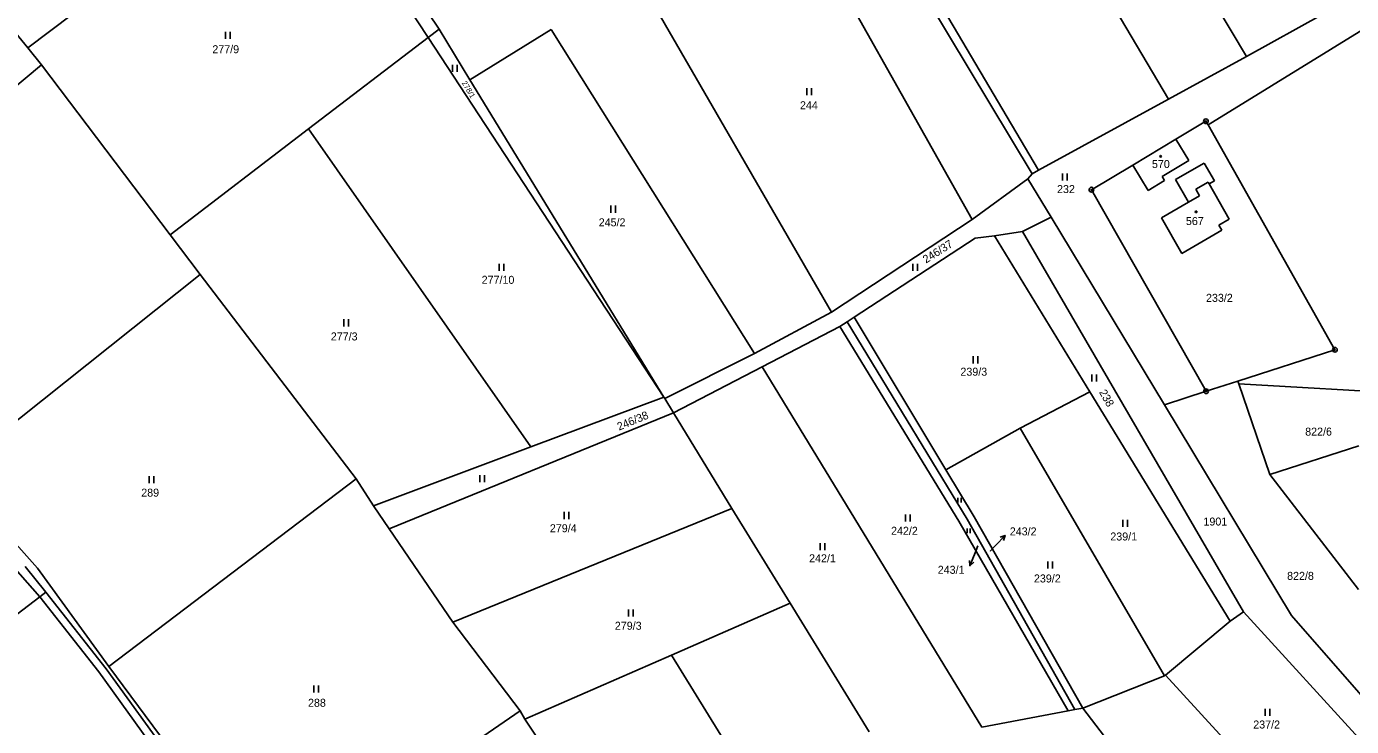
# Model space of a CAD drawing. Extents: x -445050 to -440454, y -1134563 to -1129741.
# Drawn here: x -442136.1 to -441854.5, y -1131200.4 to -1131051.6 of the extents above; entities that cross this region are included whole.
import ezdxf

# ---------------------------------------------------------------- set-up
doc = ezdxf.new("R2010")
doc.units = 0
for name, color, linetype in [('Vrstva 1', 7, 'Continuous'), ('Vrstva 16', 7, 'Continuous'), ('Vrstva 18', 7, 'Continuous'), ('Vrstva 19', 7, 'Continuous'), ('Vrstva 24', 7, 'Continuous'), ('Vrstva 25', 7, 'Continuous'), ('Vrstva 3', 7, 'Continuous'), ('Vrstva 37', 7, 'Continuous'), ('Vrstva 4', 7, 'Continuous'), ('Vrstva 6', 7, 'Continuous')]:
    doc.layers.add(name, color=color, linetype=linetype)

msp = doc.modelspace()

# ---------------------------------------------------------------- linework, layer by layer
at = {"layer": 'Vrstva 1'}
for points in [[(-441845.57, -1131048.25), (-441885.03, -1131072.55)], [(-441876.83, -1131058.03), (-441860.48, -1131048.95)], [(-441876.83, -1131058.03), (-441893.41, -1131067.09)], [(-441893.41, -1131067.09), (-441921.04, -1131082.17)], [(-441891.85, -1131075.57), (-441885.48, -1131071.76)], [(-441885.48, -1131071.76), (-441885.03, -1131072.55)], [(-441885.03, -1131072.55), (-441858.06, -1131120.31)], [(-441901.03, -1131081.06), (-441891.85, -1131075.57)], [(-441891.85, -1131075.57), (-441889.12, -1131080.12)], [(-441921.04, -1131082.17), (-441922.39, -1131082.91)], [(-441909.79, -1131086.3), (-441901.03, -1131081.06)], [(-441897.74, -1131086.45), (-441901.03, -1131081.06)], [(-441889.12, -1131080.12), (-441894.76, -1131083.5)], [(-441891.93, -1131084.11), (-441885.84, -1131080.64)], [(-441885.84, -1131080.64), (-441883.69, -1131084.41)], [(-441922.39, -1131082.91), (-441923.29, -1131084.03)], [(-441923.29, -1131084.03), (-441918.34, -1131092.11)], [(-441894.25, -1131084.36), (-441897.74, -1131086.45)], [(-441894.76, -1131083.5), (-441894.25, -1131084.36)], [(-441889.16, -1131088.98), (-441891.93, -1131084.11)], [(-441883.69, -1131084.41), (-441884.81, -1131085.05)], [(-441880.53, -1131092.57), (-441884.81, -1131085.05)], [(-441885.45, -1131129.15), (-441909.79, -1131086.3)], [(-441889.16, -1131088.98), (-441894.94, -1131092.27)], [(-441918.34, -1131092.11), (-441924.46, -1131095.17)], [(-441918.34, -1131092.11), (-441894.3, -1131132)], [(-441894.94, -1131092.27), (-441890.62, -1131099.86)], [(-441882.7, -1131093.81), (-441880.53, -1131092.57)], [(-441924.46, -1131095.17), (-441930.38, -1131096.09)], [(-441930.38, -1131096.09), (-441910.13, -1131129.24)], [(-441924.46, -1131095.17), (-441877.46, -1131176.04)], [(-441890.62, -1131099.86), (-441882.08, -1131094.9)], [(-441882.08, -1131094.9), (-441882.7, -1131093.81)], [(-441858.06, -1131120.31), (-441878.73, -1131126.98)], [(-441878.73, -1131126.98), (-441885.45, -1131129.15)], [(-441910.13, -1131129.24), (-441880.34, -1131177.98)], [(-441885.45, -1131129.15), (-441894.3, -1131132)], [(-441894.3, -1131132), (-441867.29, -1131176.81)], [(-441880.34, -1131177.98), (-441894.1, -1131189.46)], [(-441880.34, -1131177.98), (-441877.46, -1131176.04)], [(-441877.46, -1131176.04), (-441851.52, -1131204.49)], [(-441867.29, -1131176.81), (-441844.56, -1131202.79)], [(-441894.26, -1131189.59), (-441911.64, -1131196.49)], [(-441894.1, -1131189.46), (-441894.26, -1131189.59)], [(-441914.76, -1131197.07), (-441933.08, -1131200.5)], [(-441913.3, -1131196.8), (-441914.76, -1131197.07)], [(-441913.3, -1131196.8), (-441911.64, -1131196.49)]]:
    msp.add_lwpolyline(points, dxfattribs=at)
at = {"layer": 'Vrstva 16'}
for p, q in [((-441930.21, -1131161.96), (-441928.15, -1131159.78)), ((-441934.52, -1131163.46), (-441935.64, -1131166.24))]:
    msp.add_line(p, q, dxfattribs=at)
for points in [[(-441929.2, -1131160.16), (-441928.15, -1131159.78), (-441928.47, -1131160.85)], [(-441933.95, -1131162.02), (-441934.52, -1131163.46)], [(-441931.35, -1131163.16), (-441930.21, -1131161.96)], [(-441934.8, -1131165.5), (-441935.64, -1131166.24), (-441935.73, -1131165.13)]]:
    msp.add_lwpolyline(points, dxfattribs=at)
at = {"layer": 'Vrstva 24'}
for centre, radius in [((-441885.48, -1131071.76), 0.5), ((-441885.48, -1131071.76), 0.1), ((-441909.79, -1131086.3), 0.5), ((-441909.79, -1131086.3), 0.1), ((-441858.06, -1131120.31), 0.5), ((-441858.06, -1131120.31), 0.1), ((-441885.45, -1131129.15), 0.5), ((-441885.45, -1131129.15), 0.1)]:
    msp.add_circle(centre, radius, dxfattribs=at)
at = {"layer": 'Vrstva 25'}
for p, q in [((-442093.76, -1131054.26), (-442093.76, -1131052.76)), ((-442092.76, -1131054.26), (-442092.76, -1131052.76)), ((-442045.57, -1131061.27), (-442045.57, -1131059.77)), ((-442044.57, -1131061.27), (-442044.57, -1131059.77)), ((-441970.28, -1131066.24), (-441970.28, -1131064.74)), ((-441969.28, -1131066.24), (-441969.28, -1131064.74)), ((-441915.94, -1131084.38), (-441915.94, -1131082.88)), ((-441914.94, -1131084.38), (-441914.94, -1131082.88)), ((-442011.9, -1131091.19), (-442011.9, -1131089.69)), ((-442010.9, -1131091.19), (-442010.9, -1131089.69)), ((-442035.66, -1131103.56), (-442035.66, -1131102.06)), ((-442034.66, -1131103.56), (-442034.66, -1131102.06)), ((-441947.73, -1131103.57), (-441947.73, -1131102.07)), ((-441946.73, -1131103.57), (-441946.73, -1131102.07)), ((-442068.63, -1131115.35), (-442068.63, -1131113.85)), ((-442067.63, -1131115.35), (-442067.63, -1131113.85)), ((-441934.96, -1131123.21), (-441934.96, -1131121.71)), ((-441933.96, -1131123.21), (-441933.96, -1131121.71)), ((-441909.74, -1131127.07), (-441909.74, -1131125.57)), ((-441908.74, -1131127.07), (-441908.74, -1131125.57)), ((-442039.73, -1131148.47), (-442039.73, -1131146.97)), ((-442038.73, -1131148.47), (-442038.73, -1131146.97)), ((-442110.02, -1131148.71), (-442110.02, -1131147.21)), ((-442109.02, -1131148.71), (-442109.02, -1131147.21)), ((-441938.17, -1131152.76), (-441938.17, -1131151.76)), ((-441937.49, -1131152.76), (-441937.49, -1131151.76)), ((-442021.84, -1131156.3), (-442021.84, -1131154.8)), ((-442020.84, -1131156.3), (-442020.84, -1131154.8)), ((-441949.29, -1131156.83), (-441949.29, -1131155.33)), ((-441948.29, -1131156.83), (-441948.29, -1131155.33)), ((-441936.23, -1131159.3), (-441936.23, -1131158.29)), ((-441935.55, -1131159.3), (-441935.55, -1131158.29)), ((-441903.16, -1131157.97), (-441903.16, -1131156.47)), ((-441902.16, -1131157.97), (-441902.16, -1131156.47)), ((-441967.46, -1131162.93), (-441967.46, -1131161.43)), ((-441966.46, -1131162.93), (-441966.46, -1131161.43)), ((-441919.06, -1131166.81), (-441919.06, -1131165.31)), ((-441918.06, -1131166.81), (-441918.06, -1131165.31)), ((-442008.18, -1131177), (-442008.18, -1131175.5)), ((-442007.18, -1131177), (-442007.18, -1131175.5)), ((-442075.01, -1131193.19), (-442075.01, -1131191.69)), ((-442074.01, -1131193.19), (-442074.01, -1131191.69)), ((-441872.91, -1131198.11), (-441872.91, -1131196.61)), ((-441871.91, -1131198.11), (-441871.91, -1131196.61))]:
    msp.add_line(p, q, dxfattribs=at)
for centre in [(-441895.1, -1131079.2), (-441887.56, -1131091.01)]:
    msp.add_circle(centre, 0.175, dxfattribs=at)
at = {"layer": 'Vrstva 3'}
for points in [[(-441901.03, -1131081.06), (-441891.85, -1131075.57)], [(-441891.85, -1131075.57), (-441889.12, -1131080.12)], [(-441897.74, -1131086.45), (-441901.03, -1131081.06)], [(-441889.12, -1131080.12), (-441894.76, -1131083.5)], [(-441894.25, -1131084.36), (-441897.74, -1131086.45)], [(-441894.76, -1131083.5), (-441894.25, -1131084.36)], [(-441884.99, -1131084.73), (-441887.62, -1131086.22)], [(-441884.81, -1131085.05), (-441884.99, -1131084.73)], [(-441880.53, -1131092.57), (-441884.81, -1131085.05)], [(-441886.81, -1131087.64), (-441889.16, -1131088.98)], [(-441887.62, -1131086.22), (-441886.81, -1131087.64)], [(-441889.16, -1131088.98), (-441894.94, -1131092.27)], [(-441894.94, -1131092.27), (-441890.62, -1131099.86)], [(-441882.7, -1131093.81), (-441880.53, -1131092.57)], [(-441890.62, -1131099.86), (-441882.08, -1131094.9)], [(-441882.08, -1131094.9), (-441882.7, -1131093.81)]]:
    msp.add_lwpolyline(points, dxfattribs=at)
at = {"layer": 'Vrstva 37'}
for centre in [(-441895.1, -1131079.2), (-441887.56, -1131091.01)]:
    msp.add_circle(centre, 0.175, dxfattribs=at)
at = {"layer": 'Vrstva 4'}
for points in [[(-441884.99, -1131084.73), (-441887.62, -1131086.22)], [(-441884.81, -1131085.05), (-441884.99, -1131084.73)], [(-441886.81, -1131087.64), (-441889.16, -1131088.98)], [(-441887.62, -1131086.22), (-441886.81, -1131087.64)]]:
    msp.add_lwpolyline(points, dxfattribs=at)
at = {"layer": 'Vrstva 6'}
for points in [[(-441876.83, -1131058.03), (-441926.99, -1130974)], [(-441893.41, -1131067.09), (-441942.83, -1130983.55)], [(-441969.71, -1130999.76), (-441921.04, -1131082.17)], [(-441971.57, -1131001.18), (-441922.39, -1131082.91)], [(-442077.97, -1131012.48), (-442135.8, -1131056.16)], [(-442077.97, -1131012.48), (-442050.73, -1131053.98)], [(-442135.8, -1131056.16), (-442165.78, -1131019.46)], [(-441935.14, -1131092.64), (-441974.72, -1131022.26)], [(-442006.34, -1131040.84), (-441965.04, -1131112.31)], [(-442053.17, -1131044.93), (-442048.42, -1131052.21)], [(-442050.73, -1131053.98), (-442076.12, -1131073.39)], [(-442048.42, -1131052.21), (-442050.73, -1131053.98)], [(-442050.73, -1131053.98), (-442000.64, -1131130.37)], [(-442048.42, -1131052.21), (-442041.87, -1131062.92)], [(-442024.59, -1131052.28), (-442041.87, -1131062.92)], [(-441981.37, -1131121.15), (-442024.59, -1131052.28)], [(-442135.8, -1131056.16), (-442132.91, -1131059.74)], [(-442132.91, -1131059.74), (-442187.72, -1131105.59)], [(-442132.91, -1131059.74), (-442105.54, -1131095.88)], [(-442041.87, -1131062.92), (-442000.64, -1131130.37)], [(-442076.12, -1131073.39), (-442105.54, -1131095.88)], [(-442028.88, -1131140.96), (-442076.12, -1131073.39)], [(-441923.29, -1131084.03), (-441935.14, -1131092.64)], [(-441935.14, -1131092.64), (-441965.04, -1131112.31)], [(-442105.54, -1131095.88), (-442099.14, -1131104.35)], [(-441934.47, -1131096.62), (-441930.38, -1131096.09)], [(-441960.23, -1131113.43), (-441934.47, -1131096.62)], [(-442099.14, -1131104.35), (-442151.96, -1131146.36)], [(-442099.14, -1131104.35), (-442066.04, -1131147.75)], [(-441965.04, -1131112.31), (-441981.37, -1131121.15)], [(-441963.25, -1131115.4), (-441979.77, -1131123.95)], [(-441963.25, -1131115.4), (-441961.69, -1131114.38)], [(-441937.97, -1131156.73), (-441963.25, -1131115.4)], [(-441961.69, -1131114.38), (-441960.23, -1131113.43)], [(-441961.69, -1131114.38), (-441936.18, -1131156.32)], [(-441940.71, -1131145.86), (-441960.23, -1131113.43)], [(-441981.37, -1131121.15), (-442000.45, -1131130.69)], [(-441979.77, -1131123.95), (-441998.61, -1131133.7)], [(-441979.77, -1131123.95), (-441933.08, -1131200.5)], [(-441878.73, -1131126.98), (-441878.51, -1131127.6)], [(-441910.13, -1131129.24), (-441924.94, -1131136.97)], [(-441841.62, -1131129.69), (-441878.51, -1131127.6)], [(-441878.51, -1131127.6), (-441871.92, -1131146.83)], [(-442028.88, -1131140.96), (-442000.64, -1131130.37)], [(-442000.64, -1131130.37), (-442000.45, -1131130.69)], [(-442000.45, -1131130.69), (-441998.61, -1131133.7)], [(-441998.61, -1131133.7), (-442059.01, -1131158.36)], [(-441998.61, -1131133.7), (-441986.18, -1131154.04)], [(-441924.94, -1131136.97), (-441940.71, -1131145.86)], [(-441924.94, -1131136.97), (-441894.26, -1131189.59)], [(-442062.33, -1131153.5), (-442028.88, -1131140.96)], [(-441871.92, -1131146.83), (-441852.99, -1131140.71)], [(-442151.96, -1131146.36), (-442133.76, -1131166.75)], [(-441934.72, -1131155.82), (-441940.71, -1131145.86)], [(-441871.92, -1131146.83), (-441853.04, -1131171.29)], [(-442133.2, -1131172.8), (-442154.79, -1131148.48)], [(-442066.04, -1131147.75), (-442118.59, -1131187.67)], [(-442066.04, -1131147.75), (-442062.33, -1131153.5)], [(-442062.33, -1131153.5), (-442059.01, -1131158.36)], [(-441986.18, -1131154.04), (-442045.51, -1131178.25)], [(-441986.18, -1131154.04), (-441973.8, -1131174.21)], [(-441914.76, -1131197.07), (-441937.97, -1131156.73)], [(-441936.18, -1131156.32), (-441913.3, -1131196.8)], [(-441911.64, -1131196.49), (-441934.72, -1131155.82)], [(-442059.01, -1131158.36), (-442045.51, -1131178.25)], [(-442136.33, -1131166.36), (-442131.98, -1131171.87)], [(-442133.76, -1131166.75), (-442118.59, -1131187.67)], [(-442131.98, -1131171.87), (-442133.2, -1131172.8)], [(-442131.98, -1131171.87), (-442119.17, -1131188.11)], [(-442133.2, -1131172.8), (-442188.01, -1131214.62)], [(-442120.71, -1131188.8), (-442133.2, -1131172.8)], [(-441973.8, -1131174.21), (-441998.99, -1131185.22)], [(-441973.8, -1131174.21), (-441957.01, -1131201.56)], [(-442045.51, -1131178.25), (-442031.17, -1131197.07)], [(-441998.99, -1131185.22), (-442030.2, -1131198.87)], [(-441998.99, -1131185.22), (-441955.02, -1131256.57)], [(-442086.66, -1131236.19), (-442120.71, -1131188.8)], [(-442119.17, -1131188.11), (-442085.14, -1131235.09)], [(-442118.59, -1131187.67), (-442084.47, -1131233.72)], [(-441894.1, -1131189.46), (-441870.35, -1131215.41)], [(-442031.17, -1131197.07), (-442084.47, -1131233.72)], [(-442031.17, -1131197.07), (-442030.2, -1131198.87)], [(-441911.64, -1131196.49), (-441893.45, -1131220.29)], [(-442030.2, -1131198.87), (-441990.6, -1131258.56)]]:
    msp.add_lwpolyline(points, dxfattribs=at)

# ---------------------------------------------------------------- texts
at = {"layer": 'Vrstva 16'}
for s, p in [('243/2', (-441927.15, -1131159.78)), ('243/1', (-441942.46, -1131167.94))]:
    msp.add_text(s, height=1.7, dxfattribs=at).set_placement(p)
at = {"layer": 'Vrstva 18'}
for s, height, p in [('277/9', 1.7, (-442096.58, -1131057.3)), ('244', 1.7, (-441971.73, -1131069.2)), ('232', 1.7, (-441917.11, -1131087.02)), ('245/2', 1.7, (-442014.49, -1131094.09)), ('277/10', 1.7, (-442039.36, -1131106.31)), ('233/2', 1.7, (-441885.46, -1131110.14)), ('277/3', 1.7, (-442071.41, -1131118.34)), ('239/3', 1.7, (-441937.64, -1131125.84)), ('822/6', 1.7, (-441864.39, -1131138.57)), ('289', 1.7, (-442111.69, -1131151.54)), ('279/4', 1.7, (-442024.87, -1131159.11)), ('242/2', 1.7, (-441952.38, -1131159.65)), ('1901', 1.7, (-441886, -1131157.68)), ('239/1', 1.7, (-441905.79, -1131160.86)), ('242/1', 1.7, (-441969.79, -1131165.49)), ('243/1', 0.1, (-441934.12, -1131162.02)), ('243/2', 0.1, (-441931.54, -1131163.16)), ('239/2', 1.7, (-441922.02, -1131169.78)), ('822/8', 1.7, (-441868.23, -1131169.23)), ('279/3', 1.7, (-442011.06, -1131179.83)), ('288', 1.7, (-442076.25, -1131196.2)), ('237/2', 1.7, (-441875.42, -1131200.82))]:
    msp.add_text(s, height=height, dxfattribs=at).set_placement(p)
for s, height, rotation, p in [('278/1', 1.14, 300.796, (-442043.64, -1131063.59)), ('246/37', 1.7, 32.3901, (-441944.95, -1131102.02)), ('238', 1.7, 299.3301, (-441908.23, -1131129.34)), ('246/38', 1.7, 22.5837, (-442010.16, -1131137.52))]:
    msp.add_text(s, height=height, rotation=rotation, dxfattribs=at).set_placement(p)
at = {"layer": 'Vrstva 19'}
for s, p in [('570', (-441896.94, -1131081.7)), ('567', (-441889.73, -1131093.82))]:
    msp.add_text(s, height=1.7, dxfattribs=at).set_placement(p)

doc.saveas('drawing.dxf')
